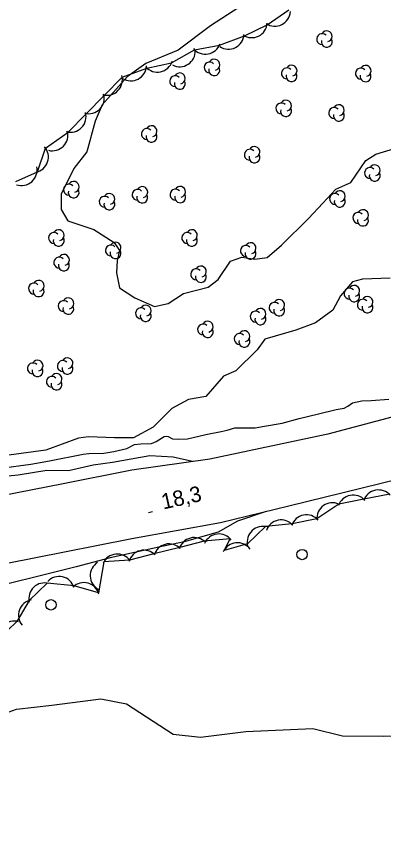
# Model space of a CAD drawing. Extents: x 646142 to 649934, y 5874075 to 5876351.
# Drawn here: x 646503.6 to 646574.6, y 5875559.2 to 5875715 of the extents above; entities that cross this region are included whole.
import ezdxf

# ---------------------------------------------------------------- set-up
doc = ezdxf.new("R2010")
doc.units = 0
for name, color, linetype in [('Niveau 1', 7, 'Continuous'), ('Niveau 2', 7, 'Continuous'), ('Niveau 21', 7, 'Continuous'), ('Niveau 3', 7, 'Continuous'), ('Niveau 36', 7, 'Continuous'), ('Niveau 4', 7, 'Continuous'), ('Niveau 44', 7, 'Continuous')]:
    doc.layers.add(name, color=color, linetype=linetype)

msp = doc.modelspace()

# ---------------------------------------------------------------- linework, layer by layer
at = {"layer": 'Niveau 1'}
for points in [[(646547.65, 5875717.34), (646541.08, 5875713.12), (646534.86, 5875708.42), (646528.62, 5875705.88), (646528.62, 5875705.88), (646525.01, 5875703.3), (646520.21, 5875697.89), (646518.87, 5875694.76), (646517.22, 5875688.84), (646514.73, 5875685.63), (646512.27, 5875680.67), (646512.31, 5875677.76), (646513.56, 5875675.58), (646518.59, 5875673.89)], [(646518.59, 5875673.89), (646522.5, 5875671.38), (646523.55, 5875669.81), (646523.06, 5875667.94), (646522.93, 5875665.54), (646523.56, 5875662.64), (646526.52, 5875660.71), (646530.32, 5875659.06), (646532.94, 5875659.6), (646535.92, 5875661.53), (646540.62, 5875662.78), (646542.55, 5875664.23), (646544.94, 5875667.78), (646547.12, 5875668.56), (646549.67, 5875668.16), (646552.02, 5875668.5), (646554.78, 5875670.86), (646560.02, 5875676.03), (646562.77, 5875678.97), (646565.26, 5875681.66), (646568.2, 5875682.94), (646571.09, 5875687.18), (646572.99, 5875688.4), (646578.73, 5875690.12)]]:
    msp.add_lwpolyline(points, dxfattribs=at)
at = {"layer": 'Niveau 2'}
for points in [[(646575.77, 5875664.52), (646570.43, 5875664.3), (646568.5, 5875663.78), (646566.18, 5875661.11), (646564.69, 5875658.37), (646561.35, 5875655.93), (646557.55, 5875654.49), (646551.57, 5875652.73), (646550.11, 5875650.7), (646545.97, 5875646.65), (646543.58, 5875645.61), (646540.17, 5875641.7), (646536.85, 5875641.14), (646533.61, 5875639.41), (646530.06, 5875635.78), (646526.27, 5875633.76), (646522.59, 5875633.74), (646517.55, 5875633.96), (646515.6, 5875633.67), (646509.33, 5875631.35), (646509.33, 5875631.35), (646502.2, 5875630.39)], [(646537.62, 5875629.18), (646533.89, 5875630.01), (646529.42, 5875630.3), (646522.17, 5875628.97), (646518.43, 5875628.48), (646513.71, 5875627.39), (646509.51, 5875627.42), (646504, 5875626.55), (646496.65, 5875625.83)], [(646551.86, 5875619.57), (646546.33, 5875617.66), (646542.55, 5875615.58), (646536, 5875613.7), (646531.15, 5875612.71), (646521.71, 5875610.61), (646515.2, 5875608.9), (646508.22, 5875607.15), (646501.98, 5875605.59), (646495.39, 5875603.59), (646488.33, 5875601.99), (646480.74, 5875600.51), (646478.16, 5875599.1), (646474.29, 5875598.7), (646470.78, 5875597.82), (646465.36, 5875597.18), (646458.76, 5875596.16), (646452.04, 5875595.19), (646445.29, 5875593.93), (646439.47, 5875593.24), (646432.8, 5875591.81), (646426.3, 5875590.4), (646418.79, 5875588.63), (646413.89, 5875587.55)], [(646413.12, 5875559.97), (646421.92, 5875559.5), (646442.13, 5875559.18), (646455.77, 5875561.93), (646464.44, 5875564.97), (646476.39, 5875569.06), (646489.78, 5875572.84), (646494.17, 5875576.83), (646497.97, 5875579.41), (646503.65, 5875581.45), (646510.51, 5875582.21), (646519.95, 5875583.44), (646524.91, 5875582.51), (646533.88, 5875576.63), (646539.19, 5875576.1), (646547.95, 5875577.14), (646560.84, 5875577.73), (646566.6, 5875576.32), (646574.48, 5875576.26), (646584.53, 5875576.64)]]:
    msp.add_lwpolyline(points, dxfattribs=at)
at = {"layer": 'Niveau 21'}
for points in [[(646578.01, 5875638.22), (646563.74, 5875634.44), (646540.96, 5875629.65), (646525.92, 5875627.52), (646512.68, 5875624.91), (646494.53, 5875621.36), (646480.29, 5875618.28), (646463.65, 5875614.8), (646441.89, 5875610.01), (646429.42, 5875607.73), (646412.74, 5875603.54)], [(646397.3, 5875587.44), (646418.9, 5875591.85), (646437.25, 5875596.03), (646449.77, 5875599.01), (646466.1, 5875602.39), (646480.72, 5875605.35), (646496.24, 5875608.52), (646512.92, 5875611.78), (646525.92, 5875614.36), (646543.06, 5875617.44), (646556.22, 5875620.63), (646577.44, 5875625.82)]]:
    msp.add_lwpolyline(points, dxfattribs=at)
at = {"layer": 'Niveau 3'}
msp.add_line((646529.16, 5875619.34), (646529.94, 5875619.52), dxfattribs=at)
at = {"layer": 'Niveau 36'}
for centre in [(646558.78, 5875611.26), (646510.32, 5875601.57)]:
    msp.add_circle(centre, 1, dxfattribs=at)
at = {"layer": 'Niveau 4'}
msp.add_lwpolyline([(646500.71, 5875627.9), (646506.45, 5875628.66), (646510.02, 5875629.32), (646516.52, 5875630.58), (646517.61, 5875630.71), (646520.5, 5875630.77), (646522.45, 5875631.11), (646524.96, 5875631.69), (646526.41, 5875632.45), (646527.66, 5875632.62), (646529.74, 5875632.63), (646530.62, 5875633.05), (646532.19, 5875634.03), (646532.66, 5875634.05), (646532.91, 5875633.99), (646533.8, 5875633.56), (646534.93, 5875633.48), (646536.65, 5875633.58), (646540.22, 5875634.39), (646543.18, 5875634.97), (646544.33, 5875635.2), (646545.81, 5875635.65), (646546.81, 5875635.65), (646549.73, 5875635.65), (646551.55, 5875635.97), (646554.93, 5875636.57), (646558.23, 5875637.5), (646561.93, 5875638.37), (646565.33, 5875639.18), (646566.9, 5875639.46), (646567.62, 5875639.82), (646568.49, 5875640.46), (646570.28, 5875640.88), (646572.09, 5875640.93), (646575.53, 5875641.18)], dxfattribs=at)
at = {"layer": 'Niveau 44'}
for points in [[(646503.51, 5875683.13), (646507.72, 5875684.98), (646509.27, 5875689.58), (646513.63, 5875692.66), (646517.03, 5875696.12), (646520.65, 5875699.78), (646524.06, 5875703.24), (646528.84, 5875704.98), (646533.59, 5875706), (646538.04, 5875708.5), (646542.81, 5875709.37), (646547.65, 5875711.19), (646552.01, 5875713.33), (646556.23, 5875716.21)], [(646575.7, 5875622.92), (646570.66, 5875621.93), (646565.89, 5875620.98), (646561.65, 5875618.12), (646556.89, 5875617.17), (646551.74, 5875616.64), (646548.22, 5875613.31), (646543.71, 5875612.06), (646544.91, 5875614.26), (646539.88, 5875613.83), (646535.17, 5875612.64), (646530.18, 5875611.39), (646525.48, 5875610.2), (646520.51, 5875609.87), (646519.48, 5875603.91), (646514.8, 5875605.2), (646509.6, 5875605.74), (646506.08, 5875602.4), (646503.75, 5875598.38), (646500.21, 5875595.05)]]:
    msp.add_lwpolyline(points, dxfattribs=at)
for centre, radius, start, end in [((646553.54, 5875716.05), 3, 236.2507, 356.2286), ((646549.05, 5875713.84), 3, 236.2507, 356.2286), ((646563.54, 5875711.1), 1.05, 282.2692, 149.7263), ((646544.57, 5875711.63), 3, 236.2507, 356.2286), ((646562.64, 5875710.57), 1.05, 44.1154, 269.804), ((646563.54, 5875710.05), 1.05, 166.9369, 29.6212), ((646540.11, 5875710.67), 3, 220.2935, 340.2715), ((646535.17, 5875708.24), 3, 242.5721, 2.55), ((646530.85, 5875707.21), 3, 222.0745, 342.0525), ((646540.93, 5875705.1), 1.05, 44.1154, 269.804), ((646541.83, 5875705.63), 1.05, 282.2692, 149.7263), ((646525.76, 5875705.53), 3, 237.519, 357.4969), ((646541.83, 5875704.58), 1.05, 166.9369, 29.6212), ((646555.85, 5875703.96), 1.05, 44.1154, 269.804), ((646556.75, 5875704.49), 1.05, 282.2692, 149.7263), ((646570.13, 5875703.92), 1.05, 44.1154, 269.804), ((646571.03, 5875704.45), 1.05, 282.2692, 149.7263), ((646521.1, 5875702.74), 3, 255.427, 15.4049), ((646534.27, 5875702.46), 1.05, 44.1154, 269.804), ((646535.17, 5875702.99), 1.05, 282.2692, 149.7263), ((646556.75, 5875703.44), 1.05, 166.9369, 29.6212), ((646571.03, 5875703.4), 1.05, 166.9369, 29.6212), ((646535.17, 5875701.94), 1.05, 166.9369, 29.6212), ((646517.59, 5875699.18), 3, 255.427, 15.4049), ((646554.77, 5875697.21), 1.05, 44.1154, 269.804), ((646555.67, 5875697.74), 1.05, 282.2692, 149.7263), ((646555.67, 5875696.69), 1.05, 166.9369, 29.6212), ((646564.96, 5875696.34), 1.05, 44.1154, 269.804), ((646565.86, 5875696.87), 1.05, 282.2692, 149.7263), ((646514.08, 5875695.62), 3, 255.427, 15.4049), ((646565.86, 5875695.82), 1.05, 166.9369, 29.6212), ((646529.72, 5875692.82), 1.05, 282.2692, 149.7263), ((646510.57, 5875692.05), 3, 255.5404, 15.5183), ((646528.82, 5875692.29), 1.05, 44.1154, 269.804), ((646529.72, 5875691.77), 1.05, 166.9369, 29.6212), ((646506.82, 5875687.85), 3, 281.3454, 41.3233), ((646548.69, 5875688.29), 1.05, 44.1154, 269.804), ((646549.59, 5875688.82), 1.05, 282.2692, 149.7263), ((646549.59, 5875687.77), 1.05, 166.9369, 29.6212), ((646504.63, 5875685.35), 3, 251.3431, 11.3211), ((646571.89, 5875684.77), 1.05, 44.1154, 269.804), ((646572.79, 5875685.3), 1.05, 282.2692, 149.7263), ((646572.79, 5875684.25), 1.05, 166.9369, 29.6212), ((646513.79, 5875681.56), 1.05, 44.1154, 269.804), ((646514.69, 5875682.09), 1.05, 282.2692, 149.7263), ((646514.69, 5875681.04), 1.05, 166.9369, 29.6212), ((646527.03, 5875680.56), 1.05, 44.1154, 269.804), ((646527.93, 5875681.09), 1.05, 282.2692, 149.7263), ((646534.34, 5875680.61), 1.05, 44.1154, 269.804), ((646535.24, 5875681.14), 1.05, 282.2692, 149.7263), ((646566.04, 5875680.3), 1.05, 282.2692, 149.7263), ((646520.68, 5875679.23), 1.05, 44.1154, 269.804), ((646521.58, 5875679.76), 1.05, 282.2692, 149.7263), ((646527.93, 5875680.04), 1.05, 166.9369, 29.6212), ((646535.24, 5875680.09), 1.05, 166.9369, 29.6212), ((646565.14, 5875679.77), 1.05, 44.1154, 269.804), ((646566.04, 5875679.25), 1.05, 166.9369, 29.6212), ((646521.58, 5875678.71), 1.05, 166.9369, 29.6212), ((646569.62, 5875676.12), 1.05, 44.1154, 269.804), ((646570.52, 5875676.65), 1.05, 282.2692, 149.7263), ((646570.52, 5875675.6), 1.05, 166.9369, 29.6212), ((646510.9, 5875672.25), 1.05, 44.1154, 269.804), ((646511.8, 5875672.78), 1.05, 282.2692, 149.7263), ((646536.61, 5875672.25), 1.05, 44.1154, 269.804), ((646537.51, 5875672.78), 1.05, 282.2692, 149.7263), ((646511.8, 5875671.73), 1.05, 166.9369, 29.6212), ((646537.51, 5875671.73), 1.05, 166.9369, 29.6212), ((646521.88, 5875669.84), 1.05, 44.1154, 269.804), ((646522.78, 5875670.37), 1.05, 282.2692, 149.7263), ((646547.93, 5875669.75), 1.05, 44.1154, 269.804), ((646548.83, 5875670.28), 1.05, 282.2692, 149.7263), ((646511.91, 5875667.5), 1.05, 44.1154, 269.804), ((646512.81, 5875668.03), 1.05, 282.2692, 149.7263), ((646522.78, 5875669.32), 1.05, 166.9369, 29.6212), ((646548.83, 5875669.23), 1.05, 166.9369, 29.6212), ((646512.81, 5875666.98), 1.05, 166.9369, 29.6212), ((646538.34, 5875665.26), 1.05, 44.1154, 269.804), ((646539.24, 5875665.79), 1.05, 282.2692, 149.7263), ((646507.93, 5875663.04), 1.05, 282.2692, 149.7263), ((646539.24, 5875664.74), 1.05, 166.9369, 29.6212), ((646507.03, 5875662.51), 1.05, 44.1154, 269.804), ((646507.93, 5875661.99), 1.05, 166.9369, 29.6212), ((646567.93, 5875661.53), 1.05, 44.1154, 269.804), ((646568.83, 5875662.06), 1.05, 282.2692, 149.7263), ((646513.66, 5875659.65), 1.05, 282.2692, 149.7263), ((646568.83, 5875661.01), 1.05, 166.9369, 29.6212), ((646571.4, 5875659.92), 1.05, 282.2692, 149.7263), ((646512.76, 5875659.12), 1.05, 44.1154, 269.804), ((646528.6, 5875658.26), 1.05, 282.2692, 149.7263), ((646553.46, 5875658.8), 1.05, 44.1154, 269.804), ((646554.36, 5875659.33), 1.05, 282.2692, 149.7263), ((646570.5, 5875659.39), 1.05, 44.1154, 269.804), ((646571.4, 5875658.87), 1.05, 166.9369, 29.6212), ((646513.66, 5875658.6), 1.05, 166.9369, 29.6212), ((646527.7, 5875657.73), 1.05, 44.1154, 269.804), ((646528.6, 5875657.21), 1.05, 166.9369, 29.6212), ((646549.83, 5875657.1), 1.05, 44.1154, 269.804), ((646550.73, 5875657.63), 1.05, 282.2692, 149.7263), ((646554.36, 5875658.28), 1.05, 166.9369, 29.6212), ((646540.57, 5875655.16), 1.05, 282.2692, 149.7263), ((646550.73, 5875656.58), 1.05, 166.9369, 29.6212), ((646539.67, 5875654.63), 1.05, 44.1154, 269.804), ((646540.57, 5875654.11), 1.05, 166.9369, 29.6212), ((646546.73, 5875652.79), 1.05, 44.1154, 269.804), ((646547.63, 5875653.32), 1.05, 282.2692, 149.7263), ((646547.63, 5875652.27), 1.05, 166.9369, 29.6212), ((646507.73, 5875647.65), 1.05, 282.2692, 149.7263), ((646512.6, 5875647.58), 1.05, 44.1154, 269.804), ((646513.5, 5875648.11), 1.05, 282.2692, 149.7263), ((646506.83, 5875647.12), 1.05, 44.1154, 269.804), ((646507.73, 5875646.6), 1.05, 166.9369, 29.6212), ((646513.5, 5875647.06), 1.05, 166.9369, 29.6212), ((646510.49, 5875644.54), 1.05, 44.1154, 269.804), ((646511.39, 5875645.07), 1.05, 282.2692, 149.7263), ((646511.39, 5875644.02), 1.05, 166.9369, 29.6212), ((646573.52, 5875620.7), 3, 41.2438, 161.2218), ((646568.62, 5875619.72), 3, 41.2438, 161.2218), ((646564.63, 5875618.24), 3, 65.7555, 185.7335), ((646559.62, 5875615.92), 3, 41.2889, 161.2669), ((646554.72, 5875614.94), 3, 41.2889, 161.2669), ((646551.19, 5875613.69), 3, 73.4138, 193.3917), ((646537.96, 5875611.53), 3, 44.142, 164.12), ((646542.71, 5875612.22), 3, 36.7642, 156.7421), ((646533.11, 5875610.31), 3, 44.142, 164.12), ((646546.3, 5875610.54), 3, 35.5409, 155.5188), ((646523.1, 5875608.35), 3, 35.4936, 155.4716), ((646528.26, 5875609.09), 3, 44.142, 164.12), ((646520.88, 5875607.19), 3, 121.8235, 241.8015), ((646511.89, 5875604.03), 3, 17.4091, 137.387), ((646509.05, 5875602.79), 3, 73.473, 193.451), ((646516.67, 5875602.85), 3, 14.6011, 134.5791), ((646507.04, 5875599.55), 3, 100.0443, 220.0222), ((646503.19, 5875595.43), 3, 73.2842, 193.2621)]:
    msp.add_arc(centre, radius, start, end, dxfattribs=at)

# ---------------------------------------------------------------- texts
at = {"layer": 'Niveau 3'}
msp.add_text('18,3 ', height=3, rotation=12.5418, dxfattribs=at).set_placement((646531.98, 5875619.93))

doc.saveas('drawing.dxf')
